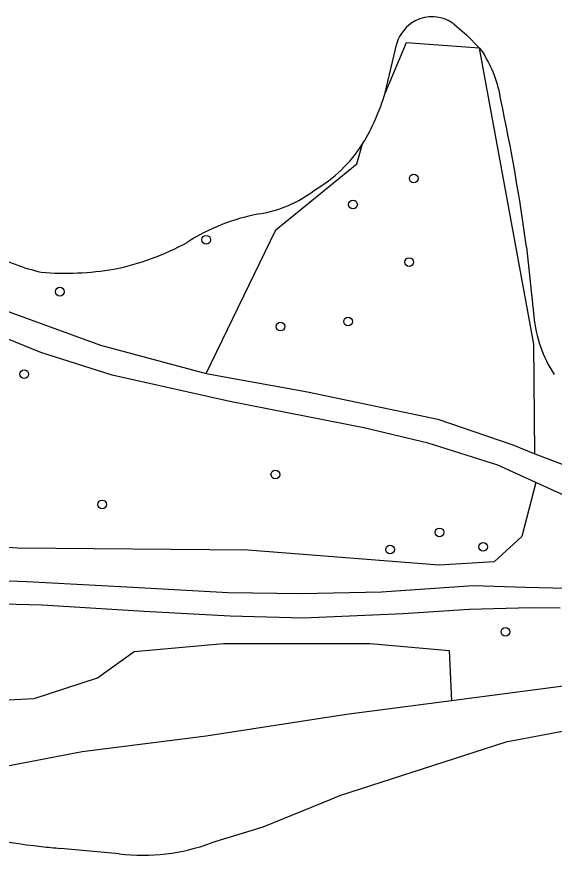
# Model space of a CAD drawing. Extents: x 158038 to 159242, y 380133 to 381214.
# Drawn here: x 158533.6 to 158594, y 380133.3 to 380227.6 of the extents above; entities that cross this region are included whole.
import ezdxf

# ---------------------------------------------------------------- set-up
doc = ezdxf.new("R2010")
doc.units = 0
for name, color, linetype in [('IMGEO_Boom', 7, 'Continuous'), ('IMGEO_Fietspad_gesloten', 7, 'Continuous'), ('IMGEO_Gemengd_bos', 7, 'Continuous'), ('IMGEO_Groenvoorziening', 7, 'Continuous'), ('IMGEO_Loofbos', 7, 'Continuous'), ('IMGEO_Meer_plas_ven_vijver', 7, 'Continuous'), ('IMGEO_Voetpad_halfverhard', 7, 'Continuous'), ('IMGEO_Waterloop', 7, 'Continuous')]:
    doc.layers.add(name, color=color, linetype=linetype)

msp = doc.modelspace()

# ---------------------------------------------------------------- linework, layer by layer
at = {"layer": 'IMGEO_Boom'}
for centre in [(158578.228, 380209.451), (158571.405, 380206.519), (158554.922, 380202.565), (158577.723, 380200.051), (158538.457, 380196.719), (158570.848, 380193.373), (158563.269, 380192.789), (158534.472, 380187.434), (158562.681, 380176.167), (158543.23, 380172.8), (158581.119, 380169.654), (158586.036, 380168.029), (158575.568, 380167.733), (158588.527, 380158.469)]:
    msp.add_circle(centre, 0.489, dxfattribs=at)
at = {"layer": 'IMGEO_Fietspad_gesloten'}
for points in [[(158472.535, 380201.485), (158475.297, 380199.214), (158480.775, 380194.18), (158484.383, 380190.085), (158489.419, 380184.052), (158494.882, 380178.461), (158504.817, 380169.749), (158510.145, 380166.242), (158513.347, 380164.516), (158517.197, 380163.097), (158521.144, 380162.071), (158529.194, 380161.702), (158536.496, 380161.514), (158547.948, 380160.791), (158557.59, 380160.266), (158565.842, 380160.042), (158577.028, 380160.514), (158584.463, 380161.024), (158591.397, 380161.209), (158594.691, 380161.166)], [(158595.406, 380163.333), (158590.773, 380163.444), (158584.892, 380163.654), (158574.622, 380162.936), (158565.592, 380162.73), (158557.384, 380162.858), (158546.005, 380163.493), (158534.746, 380164.095), (158525.458, 380164.424), (158521.927, 380164.672), (158518.565, 380165.431), (158514.962, 380166.616), (158511.935, 380168.161), (158509.578, 380169.634), (158506.898, 380171.604)]]:
    msp.add_lwpolyline(points, dxfattribs=at)
at = {"layer": 'IMGEO_Gemengd_bos'}
msp.add_lwpolyline([(158591.948, 380175.273), (158590.359, 380169.18), (158587.268, 380166.347), (158581.087, 380165.961), (158559.583, 380167.635), (158533.7, 380167.893), (158521.338, 380168.794), (158513.483, 380171.369), (158510.779, 380172.013), (158506.898, 380171.604)], dxfattribs=at)
at = {"layer": 'IMGEO_Groenvoorziening'}
for points in [[(158451.013, 380175.797), (158467.737, 380194.612), (158474.82, 380195.128), (158485.121, 380184.053), (158492.719, 380177.357), (158504.952, 380167.442), (158512.549, 380163.321), (158514.996, 380159.845), (158514.867, 380155.981), (158516.155, 380153.406), (158518.859, 380151.603), (158521.692, 380155.724), (158522.465, 380159.201), (158530.448, 380158.557), (158531.736, 380154.694), (158532.637, 380150.831), (158535.599, 380150.959), (158542.681, 380153.277), (158546.802, 380156.239), (158556.846, 380157.14), (158573.329, 380157.14), (158582.214, 380156.368), (158582.477, 380150.716)], [(158760.057, 380178.144), (158600.754, 380153.09), (158582.477, 380150.716)], [(158582.477, 380150.716), (158570.677, 380149.184), (158554.901, 380146.72), (158540.976, 380144.957), (158529.452, 380142.772), (158515.607, 380140.488), (158515.2, 380140.432)]]:
    msp.add_lwpolyline(points, dxfattribs=at)
at = {"layer": 'IMGEO_Loofbos'}
for points in [[(158585.603, 380224.083), (158577.38, 380224.688), (158575.014, 380219.079)], [(158591.839, 380178.49), (158591.742, 380190.827), (158585.603, 380224.083)], [(158554.918, 380187.535), (158562.726, 380203.671), (158571.821, 380211.093), (158572.49, 380213.335)]]:
    msp.add_lwpolyline(points, dxfattribs=at)
at = {"layer": 'IMGEO_Meer_plas_ven_vijver'}
for points in [[(158582.568, 380226.935), (158584.169, 380225.599), (158585.603, 380224.083)], [(158575.014, 380219.079), (158576.315, 380224.628)], [(158585.603, 380224.083), (158586.057, 380223.522)], [(158590.891, 380201.742), (158591.708, 380193.959)]]:
    msp.add_lwpolyline(points, dxfattribs=at)
for centre, radius, start, end in [((158580.282, 380223.531), 4.1, 56.11768, 117.53025), ((158580.461, 380223.36), 4.335, 118.57619, 162.99015), ((158575.079, 380216.456), 13.055, 8.06958, 32.76629), ((158552.258, 380225.652), 23.686, 328.66793, 343.88925), ((158388.177, 380174.911), 204.482, 7.53968, 12.24746), ((158558.807, 380222.132), 16.267, 300.63913, 327.26228), ((158558.616, 380219.309), 14.027, 279.34614, 307.20034), ((158564.947, 380183.28), 22.555, 100.35123, 122.70153), ((158539.358, 380226.257), 27.486, 280.8607, 299.18492), ((158540.892, 380219.235), 20.813, 240.66376, 257.46549), ((158539.16, 380229.742), 30.95, 264.83656, 280.00424), ((158606.613, 380195.526), 14.987, 186.00015, 212.80489)]:
    msp.add_arc(centre, radius, start, end, dxfattribs=at)
at = {"layer": 'IMGEO_Voetpad_halfverhard'}
for points in [[(158506.874, 380220.211), (158507.165, 380219.163), (158510.142, 380212.796), (158513.548, 380207.819), (158519.039, 380201.585), (158520.894, 380199.842), (158529.863, 380195.495), (158543.028, 380190.691), (158554.918, 380187.535)], [(158591.948, 380175.273), (158587.669, 380177.224), (158579.839, 380179.7), (158572.634, 380181.39), (158557.552, 380184.387), (158544.335, 380187.338), (158536.326, 380189.873), (158529.585, 380192.61), (158526.358, 380193.734), (158524.37, 380194.267)], [(158591.839, 380178.49), (158599.36, 380175.644), (158603.853, 380174.228), (158610.593, 380172.504), (158612.98, 380172.081), (158620.09, 380171.36), (158624.281, 380171.176), (158635.545, 380171.376), (158641.755, 380171.951), (158649.275, 380173.146), (158652.997, 380173.903), (158659.476, 380175.583), (158664.025, 380177.011), (158667.24, 380178.276), (158673.416, 380181.213), (158695.152, 380194.503)], [(158701.257, 380194.207), (158695.185, 380190.986), (158678.279, 380180.546), (158673.398, 380177.861), (158669.992, 380176.215), (158662.813, 380173.406), (158656.015, 380171.435), (158649.067, 380169.883), (158642.766, 380168.863), (158634.943, 380168.176), (158630.396, 380168.005), (158620.822, 380168.311), (158615.946, 380168.712), (158612.66, 380169.153), (158606.572, 380170.607), (158600.586, 380172.036), (158595.243, 380173.771), (158591.948, 380175.273)], [(158554.918, 380187.535), (158566.311, 380185.446), (158580.936, 380182.371), (158589.372, 380179.506), (158591.839, 380178.49)]]:
    msp.add_lwpolyline(points, dxfattribs=at)
at = {"layer": 'IMGEO_Waterloop'}
for points in [[(158643.526, 380156.721), (158606.093, 380149.352), (158588.584, 380146.073), (158569.905, 380140.028), (158568.913, 380139.622), (158561.263, 380136.486), (158555.495, 380134.725)], [(158545.133, 380133.496), (158538.549, 380134.123)]]:
    msp.add_lwpolyline(points, dxfattribs=at)
for centre, radius, start, end in [((158544.678, 380209.864), 75.988, 253.42194, 263.74282), ((158544.848, 380211.687), 77.82, 263.76473, 265.35712), ((158547.721, 380155.973), 22.625, 263.43182, 290.09628)]:
    msp.add_arc(centre, radius, start, end, dxfattribs=at)

doc.saveas('drawing.dxf')
